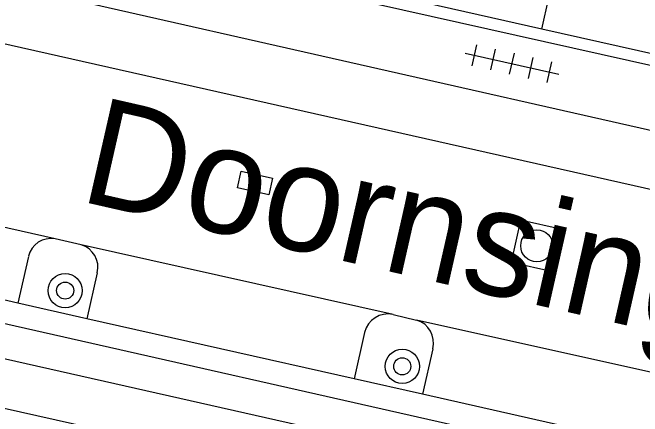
# Model space of a CAD drawing. Extents: x 128999 to 131010, y 395498 to 399007.
# Drawn here: x 129243.68 to 129258.4, y 398819.62 to 398829.05 of the extents above; entities that cross this region are included whole.
import ezdxf

# ---------------------------------------------------------------- set-up
doc = ezdxf.new("R2010")
doc.units = 0
for name, color, linetype in [('gg-anno-openbare ruimte label', 7, 'Continuous'), ('gg-bbg-hoofdgebouw', 7, 'Continuous'), ('gg-bbg-tussenscheiding', 7, 'Continuous'), ('gg-knt-verharding', 7, 'Continuous'), ('gg-knt-verharding nz', 7, 'Continuous'), ('gt-grn-groengrens', 7, 'Continuous'), ('gt-symb-boom', 7, 'Continuous'), ('gt-symb-kolk center center', 7, 'Continuous'), ('gt-symb-rioolschacht', 7, 'Continuous'), ('gt-symb-tegel verharding', 7, 'Continuous')]:
    doc.layers.add(name, color=color, linetype=linetype)

# ---------------------------------------------------------------- blocks, each defined once
blk = doc.blocks.new('gt0-BOOM')
at = {"layer": 'gt-symb-boom'}
for radius in [0.4, 0.2]:
    blk.add_circle((0, 0), radius, dxfattribs=at)
blk = doc.blocks.new('gt0-KOLKCC')
at = {"layer": 'gt-symb-kolk center center'}
blk.add_lwpolyline([(-0.375, 0.2), (0.375, 0.2), (0.375, -0.2), (-0.375, -0.2)], close=True, dxfattribs=at)
blk = doc.blocks.new('gt0-TEG1')
at = {"layer": 'gt-symb-tegel verharding'}
for p, q in [((-0.9, -0.25), (-0.9, 0.25)), ((-0.45, -0.25), (-0.45, 0.25)), ((0, -0.25), (0, 0.25)), ((0.45, -0.25), (0.45, 0.25)), ((0.9, -0.25), (0.9, 0.25)), ((-1.125, 0), (1.125, 0))]:
    blk.add_line(p, q, dxfattribs=at)
blk = doc.blocks.new('gt0-RS')
at = {"layer": 'gt-symb-rioolschacht'}
blk.add_lwpolyline([(-0.5, -0.5), (0.5, -0.5), (0.5, 0.5), (-0.5, 0.5)], close=True, dxfattribs=at)
blk.add_circle((0, 0), 0.375, dxfattribs=at)

msp = doc.modelspace()

# ---------------------------------------------------------------- linework, layer by layer
at = {"layer": 'gg-bbg-hoofdgebouw'}
for p, q in [((129256.05, 398828.665), (129250.762, 398829.856)), ((129261.338, 398827.474), (129256.05, 398828.665))]:
    msp.add_line(p, q, dxfattribs=at)
at = {"layer": 'gg-bbg-tussenscheiding'}
msp.add_line((129256.05, 398828.665), (129258.137, 398837.93), dxfattribs=at)
at = {"layer": 'gg-knt-verharding'}
for p, q in [((129285.501, 398821.77), (129229.541, 398834.33)), ((129281.665, 398821.072), (129229.744, 398832.826)), ((129227.979, 398825.287), (129275.426, 398814.591)), ((129245.288, 398823.627), (129244.675, 398823.766)), ((129243.805, 398822.264), (129237.595, 398823.672)), ((129244.053, 398823.358), (129243.805, 398822.264)), ((129245.663, 398822.975), (129245.419, 398821.898)), ((129245.419, 398821.898), (129243.805, 398822.264)), ((129252.574, 398822.003), (129253.122, 398821.869)), ((129251.666, 398820.495), (129245.419, 398821.898)), ((129251.91, 398821.58), (129251.666, 398820.495)), ((129253.502, 398821.199), (129253.264, 398820.136)), ((129253.264, 398820.136), (129251.666, 398820.495)), ((129259.522, 398818.732), (129253.264, 398820.136))]:
    msp.add_line(p, q, dxfattribs=at)
for centre, radius, start, end in [((129244.581, 398823.231), 0.543, 80.0589, 166.4668), ((129245.129, 398823.102), 0.549, 346.6389, 73.1721), ((129252.464, 398821.443), 0.571, 78.9058, 166.0924), ((129252.974, 398821.342), 0.547, 344.8166, 74.3041)]:
    msp.add_arc(centre, radius, start, end, dxfattribs=at)
at = {"layer": 'gg-knt-verharding nz'}
for p, q in [((129229.438, 398831.478), (129281.382, 398819.805)), ((129244.675, 398823.766), (129237.462, 398825.404)), ((129252.574, 398822.003), (129245.288, 398823.627)), ((129260.413, 398820.243), (129253.122, 398821.869))]:
    msp.add_line(p, q, dxfattribs=at)
msp.add_lwpolyline([(129226.803, 398823.552), (129272.519, 398813.305), (129282.833, 398812.921)], dxfattribs=at)
at = {"layer": 'gt-grn-groengrens'}
msp.add_lwpolyline([(129227.765, 398824.516), (129275.25, 398813.811), (129275.426, 398814.591)], dxfattribs=at)

# ---------------------------------------------------------------- block references
at = {"layer": 'gt-symb-boom'}
for p in [(129244.911, 398822.558), (129252.79, 398820.789)]:
    msp.add_blockref('gt0-BOOM', p, dxfattribs=at)
at = {"layer": 'gt-symb-kolk center center', "rotation": 167.22875743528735}
msp.add_blockref('gt0-KOLKCC', (129249.347, 398825.071), dxfattribs=at)
at = {"layer": 'gt-symb-rioolschacht', "rotation": -12.646853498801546}
msp.add_blockref('gt0-RS', (129255.934, 398823.604), dxfattribs=at)
at = {"layer": 'gt-symb-tegel verharding', "rotation": -12.646853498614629}
msp.add_blockref('gt0-TEG1', (129255.355, 398827.856), dxfattribs=at)

# ---------------------------------------------------------------- texts
at = {"layer": 'gg-anno-openbare ruimte label'}
msp.add_text('Doornsingel', height=2.5, rotation=347.2, dxfattribs=at).set_placement((129245.2, 398824.66))

doc.saveas('drawing.dxf')
